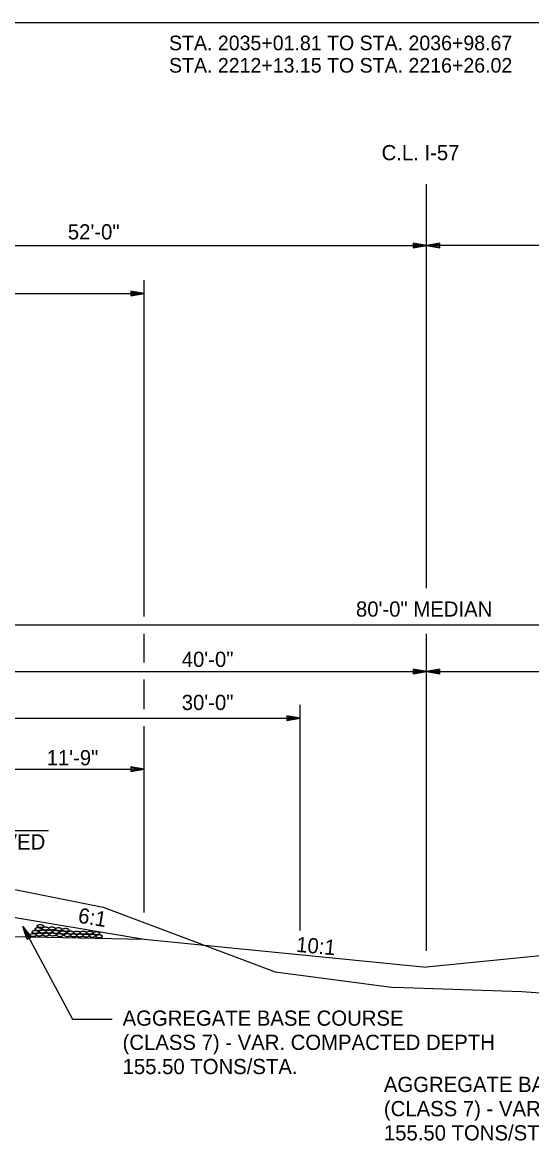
# Model space of a CAD drawing. Extents: x 1734743 to 1735935, y 759845 to 763831.
# Drawn here: x 1735725.7 to 1735766, y 763383.4 to 763471.7 of the extents above; entities that cross this region are included whole.
import ezdxf

# ---------------------------------------------------------------- set-up
doc = ezdxf.new("R2010")
doc.units = 0
for name, color, linetype in [('1', 7, 'Continuous'), ('19', 7, 'Continuous'), ('Level 1', 7, 'Continuous')]:
    doc.layers.add(name, color=color, linetype=linetype)

# ---------------------------------------------------------------- blocks, each defined once
blk = doc.blocks.new('ROCKS')
at = {"layer": '1'}
blk.add_spline([(0.013, 0.06), (0.053, 0.053), (0.107, 0.033), (0.133, 0.013), (0.133, -0.007), (0.12, -0.033), (0.107, -0.04), (0.073, -0.053), (0.033, -0.067), (0.013, -0.067), (-0.02, -0.06), (-0.06, -0.053), (-0.087, -0.047), (-0.113, -0.02), (-0.113, -0.007), (-0.107, 0.02), (-0.087, 0.033), (-0.067, 0.047), (-0.033, 0.053), (-0.02, 0.06), (0.013, 0.06)], degree=3, dxfattribs=at)

msp = doc.modelspace()

# ---------------------------------------------------------------- linework, layer by layer
at = {"layer": '19'}
for p, q in [((1735723.158, 763471.723), (1735782.795, 763471.723)), ((1735757.701, 763427.033), (1735757.701, 763458.944)), ((1735705.701, 763454.103), (1735757.701, 763454.103)), ((1735756.651, 763454.287), (1735756.651, 763453.919)), ((1735757.701, 763454.103), (1735756.651, 763454.287)), ((1735757.421, 763454.129), (1735756.651, 763454.191)), ((1735756.651, 763453.919), (1735757.701, 763454.103)), ((1735756.651, 763454.007), (1735757.421, 763454.077)), ((1735758.751, 763454.287), (1735757.701, 763454.103)), ((1735809.701, 763454.103), (1735757.701, 763454.103)), ((1735757.701, 763454.103), (1735758.751, 763453.919)), ((1735758.751, 763454.191), (1735757.981, 763454.129)), ((1735757.981, 763454.077), (1735758.751, 763454.007)), ((1735758.751, 763453.919), (1735758.751, 763454.287)), ((1735735.374, 763424.802), (1735735.374, 763451.355)), ((1735734.324, 763450.493), (1735734.324, 763450.125)), ((1735735.374, 763450.309), (1735734.324, 763450.493)), ((1735735.094, 763450.335), (1735734.324, 763450.397)), ((1735664.008, 763450.309), (1735735.374, 763450.309)), ((1735734.324, 763450.125), (1735735.374, 763450.309)), ((1735734.324, 763450.213), (1735735.094, 763450.283)), ((1735717.701, 763424.143), (1735797.701, 763424.143)), ((1735735.374, 763421.178), (1735735.374, 763423.445)), ((1735757.701, 763398.392), (1735757.701, 763423.445)), ((1735717.701, 763420.456), (1735757.701, 763420.456)), ((1735756.651, 763420.64), (1735756.651, 763420.273)), ((1735757.701, 763420.456), (1735756.651, 763420.64)), ((1735757.421, 763420.483), (1735756.651, 763420.544)), ((1735756.651, 763420.273), (1735757.701, 763420.456)), ((1735756.651, 763420.36), (1735757.421, 763420.43)), ((1735758.751, 763420.64), (1735757.701, 763420.456)), ((1735757.701, 763420.456), (1735758.751, 763420.272)), ((1735757.701, 763420.456), (1735797.701, 763420.456)), ((1735758.751, 763420.544), (1735757.981, 763420.483)), ((1735757.981, 763420.43), (1735758.751, 763420.36)), ((1735758.751, 763420.272), (1735758.751, 763420.64)), ((1735735.374, 763417.489), (1735735.374, 763419.821)), ((1735747.701, 763400.014), (1735747.701, 763417.816)), ((1735746.651, 763416.953), (1735746.651, 763416.586)), ((1735747.701, 763416.77), (1735746.651, 763416.953)), ((1735747.421, 763416.796), (1735746.651, 763416.857)), ((1735717.701, 763416.77), (1735747.701, 763416.77)), ((1735735.374, 763401.412), (1735735.374, 763416.132)), ((1735746.651, 763416.586), (1735747.701, 763416.77)), ((1735746.651, 763416.673), (1735747.421, 763416.743)), ((1735723.701, 763412.753), (1735735.386, 763412.753)), ((1735734.336, 763412.937), (1735734.336, 763412.569)), ((1735735.386, 763412.753), (1735734.336, 763412.937)), ((1735735.106, 763412.779), (1735734.336, 763412.84)), ((1735734.336, 763412.569), (1735735.386, 763412.753)), ((1735734.336, 763412.657), (1735735.106, 763412.727)), ((1735717.701, 763407.892), (1735727.808, 763407.892)), ((1735723.701, 763401.275), (1735735.386, 763399.327)), ((1735725.797, 763400.307), (1735729.722, 763393)), ((1735726.132, 763399.298), (1735725.797, 763400.307)), ((1735725.797, 763400.307), (1735726.455, 763399.468)), ((1735726.208, 763399.34), (1735725.904, 763400.048)), ((1735725.948, 763400.072), (1735726.371, 763399.429)), ((1735719.689, 763399.641), (1735735.386, 763399.327)), ((1735726.455, 763399.468), (1735726.132, 763399.298)), ((1735735.386, 763399.327), (1735757.701, 763397.096)), ((1735780.015, 763399.327), (1735757.701, 763397.096)), ((1735729.722, 763393), (1735732.858, 763393))]:
    msp.add_line(p, q, dxfattribs=at)
for points in [[(1735713.47, 763404.566), (1735720.263, 763404.226), (1735732.151, 763401.846), (1735745.738, 763396.746), (1735755.142, 763395.49)], [(1735789.496, 763393.421), (1735765.245, 763395.158), (1735755.142, 763395.49)]]:
    msp.add_lwpolyline(points, dxfattribs=at)

# ---------------------------------------------------------------- block references
at = {"layer": 'Level 1', "xscale": 2.011654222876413, "yscale": -2.011654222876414, "rotation": 177.97140198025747}
for p in [(1735727.019, 763400.122), (1735727.193, 763400.361), (1735727.37, 763399.924), (1735727.594, 763400.166), (1735727.886, 763399.919), (1735728.106, 763400.173), (1735728.638, 763400.111), (1735729.192, 763400.062), (1735726.61, 763399.651), (1735726.787, 763399.896), (1735727.106, 763399.687), (1735727.628, 763399.683), (1735728.168, 763399.694), (1735728.42, 763399.898), (1735728.721, 763399.644), (1735728.974, 763399.848), (1735729.329, 763399.642), (1735729.582, 763399.846), (1735729.82, 763399.624), (1735730.074, 763399.838), (1735730.316, 763399.615), (1735730.585, 763399.836), (1735730.812, 763399.603), (1735731.097, 763399.835), (1735731.311, 763399.587), (1735731.622, 763399.793), (1735731.84, 763399.556)]:
    msp.add_blockref('ROCKS', p, dxfattribs=at)

# ---------------------------------------------------------------- texts
at = {"layer": '19'}
for s, height, p in [('STA. 2035+01.81 TO STA. 2036+98.67', 1.15499, (1735737.343, 763469.519)), ('STA. 2212+13.15 TO STA. 2216+26.02', 1.15499, (1735737.343, 763467.752)), ('C.L. I-57', 1.2, (1735754.148, 763460.836)), ('52\'-0"', 1.2, (1735729.347, 763454.579)), ('80\'-0" MEDIAN', 1.2, (1735752.122, 763424.79)), ('40\'-0"', 1.2, (1735738.35, 763420.821)), ('30\'-0"', 1.2, (1735738.35, 763417.416)), ('11\'-9"', 1.2, (1735727.669, 763413.05)), ('PAVED', 1.2, (1735722.122, 763406.396))]:
    msp.add_text(s, height=height, dxfattribs=at).set_placement(p)
for s, rotation, p in [('6:1', 350.54888, (1735730.094, 763400.63)), ('10:1', 354.84221, (1735747.354, 763398.323)), ('AGGREGATE BASE COURSE', 360, (1735733.675, 763392.484)), ('(CLASS 7) - VAR. COMPACTED DEPTH', 360, (1735733.675, 763390.572)), ('155.50 TONS/STA.', 360, (1735733.675, 763388.66)), ('AGGREGATE BASE COURSE', 360, (1735754.328, 763387.249)), ('(CLASS 7) - VAR. COMPACTED DEPTH', 360, (1735754.328, 763385.337)), ('155.50 TONS/STA.', 360, (1735754.328, 763383.425))]:
    msp.add_text(s, height=1.2, rotation=rotation, dxfattribs=at).set_placement(p)

doc.saveas('drawing.dxf')
